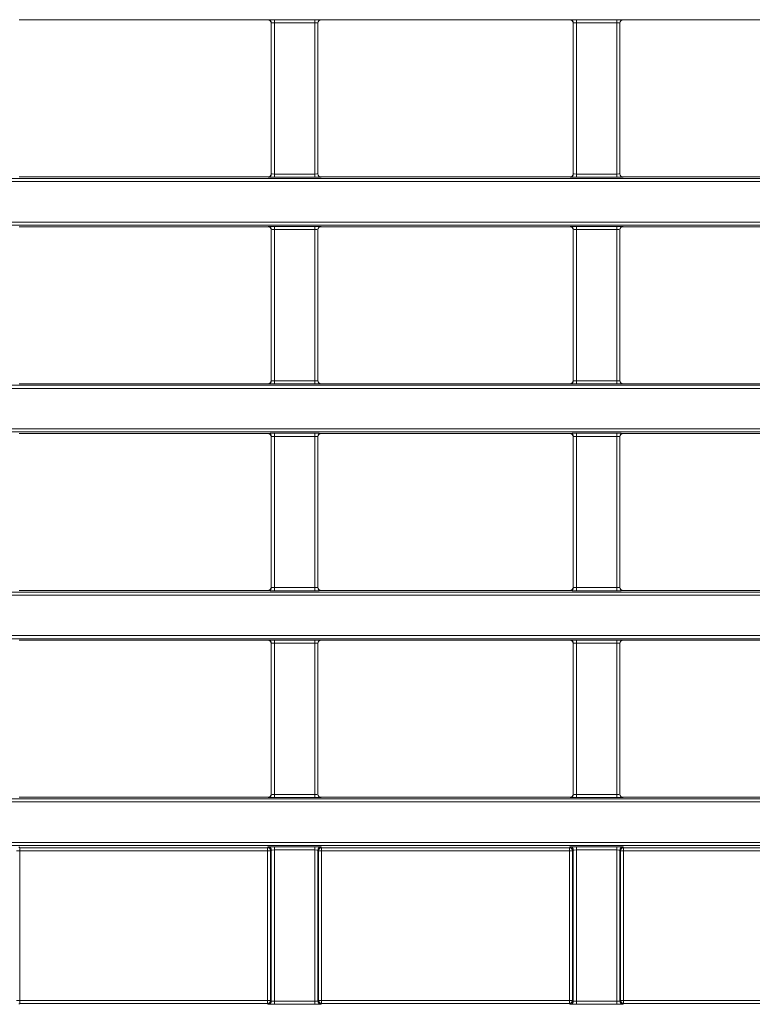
# Model space of a CAD drawing. Header units: millimetres. Extents: x 0 to 1118, y 0 to 864.
# Tile 329 of 390: x 489 to 501, y 613 to 629. Entities that reach past the tile are written whole.
import ezdxf

# ---------------------------------------------------------------- set-up
doc = ezdxf.new("R2010")
doc.units = ezdxf.units.MM

msp = doc.modelspace()

# ---------------------------------------------------------------- linework, layer by layer
at = {"color": 7, "linetype": 'Continuous', "lineweight": 15}
for p, q in [((489.0663, 628.9615), (493.0861, 628.9615)), ((493.1361, 628.9115), (493.1361, 626.4786)), ((493.8914, 626.4786), (493.8914, 628.9115)), ((493.9413, 628.9615), (497.9611, 628.9615)), ((498.0111, 628.9115), (498.0111, 626.4786)), ((498.7664, 626.4786), (498.7664, 628.9115)), ((498.8163, 628.9615), (502.8361, 628.9615)), ((489.0663, 626.4286), (493.0861, 626.4286)), ((493.9413, 626.4286), (497.9611, 626.4286)), ((498.8163, 626.4286), (502.8361, 626.4286)), ((489.0663, 625.6254), (493.0861, 625.6254)), ((493.1361, 625.5754), (493.1361, 623.1425)), ((493.8914, 623.1425), (493.8914, 625.5754)), ((493.9413, 625.6254), (497.9611, 625.6254)), ((498.0111, 625.5754), (498.0111, 623.1425)), ((498.7664, 623.1425), (498.7664, 625.5754)), ((498.8163, 625.6254), (502.8361, 625.6254)), ((489.0663, 623.0925), (493.0861, 623.0925)), ((493.9413, 623.0925), (497.9611, 623.0925)), ((498.8163, 623.0925), (502.8361, 623.0925)), ((489.0663, 622.2893), (493.0861, 622.2893)), ((493.1361, 622.2393), (493.1361, 619.8064)), ((493.8914, 619.8064), (493.8914, 622.2393)), ((493.9413, 622.2893), (497.9611, 622.2893)), ((498.0111, 622.2393), (498.0111, 619.8064)), ((498.7664, 619.8064), (498.7664, 622.2393)), ((498.8163, 622.2893), (502.8361, 622.2893)), ((489.0663, 619.7564), (493.0861, 619.7564)), ((493.9413, 619.7564), (497.9611, 619.7564)), ((498.8163, 619.7564), (502.8361, 619.7564)), ((489.0663, 618.9532), (493.0861, 618.9532)), ((493.1361, 618.9032), (493.1361, 616.4703)), ((493.8914, 616.4703), (493.8914, 618.9032)), ((493.9413, 618.9532), (497.9611, 618.9532)), ((498.0111, 618.9032), (498.0111, 616.4703)), ((498.7664, 616.4703), (498.7664, 618.9032)), ((498.8163, 618.9532), (502.8361, 618.9532)), ((489.0663, 616.4203), (493.0861, 616.4203)), ((493.9413, 616.4203), (497.9611, 616.4203)), ((498.8163, 616.4203), (502.8361, 616.4203))]:
    msp.add_line(p, q, dxfattribs=at)
at = {"color": 9, "linetype": 'Continuous', "lineweight": 0}
for p, q in [((493.0861, 628.9615), (493.0879, 628.9633)), ((493.1379, 628.9133), (493.1361, 628.9115)), ((493.1379, 626.4769), (493.1379, 628.9133)), ((493.1879, 628.965), (493.8396, 628.965)), ((493.1879, 628.915), (493.1879, 628.965)), ((493.8396, 628.915), (493.1879, 628.915)), ((493.1879, 628.915), (493.1879, 626.4752)), ((493.8396, 628.915), (493.8396, 628.965)), ((493.8396, 626.4752), (493.8396, 628.915)), ((493.8896, 628.9133), (493.8896, 626.4769)), ((493.8914, 628.9115), (493.8896, 628.9133)), ((493.9396, 628.9633), (493.9413, 628.9615)), ((497.9611, 628.9615), (497.9629, 628.9633)), ((498.0129, 628.9133), (498.0111, 628.9115)), ((498.0129, 626.4769), (498.0129, 628.9133)), ((498.0629, 628.965), (498.7146, 628.965)), ((498.0629, 628.915), (498.0629, 628.965)), ((498.7146, 628.915), (498.0629, 628.915)), ((498.0629, 628.915), (498.0629, 626.4752)), ((498.7146, 628.915), (498.7146, 628.965)), ((498.7146, 626.4752), (498.7146, 628.915)), ((498.7646, 628.9133), (498.7646, 626.4769)), ((498.7664, 628.9115), (498.7646, 628.9133)), ((498.8146, 628.9633), (498.8163, 628.9615)), ((493.1361, 626.4786), (493.1379, 626.4769)), ((493.8896, 626.4769), (493.8914, 626.4786)), ((498.0111, 626.4786), (498.0129, 626.4769)), ((498.7646, 626.4769), (498.7664, 626.4786)), ((470.0133, 626.4029), (609.6392, 626.4029)), ((609.6392, 626.3529), (470.0133, 626.3529)), ((493.0879, 626.4269), (493.0861, 626.4286)), ((493.1879, 626.4252), (493.1879, 626.4752)), ((493.1879, 626.4752), (493.8396, 626.4752)), ((493.8396, 626.4252), (493.1879, 626.4252)), ((493.8396, 626.4252), (493.8396, 626.4752)), ((493.9413, 626.4286), (493.9396, 626.4269)), ((497.9629, 626.4269), (497.9611, 626.4286)), ((498.0629, 626.4252), (498.0629, 626.4752)), ((498.0629, 626.4752), (498.7146, 626.4752)), ((498.7146, 626.4252), (498.0629, 626.4252)), ((498.7146, 626.4252), (498.7146, 626.4752)), ((498.8163, 626.4286), (498.8146, 626.4269)), ((470.0133, 625.7012), (609.6392, 625.7012)), ((609.6392, 625.6512), (470.0133, 625.6512)), ((493.0861, 625.6254), (493.0879, 625.6272)), ((493.1379, 625.5772), (493.1361, 625.5754)), ((493.1379, 623.1408), (493.1379, 625.5772)), ((493.1879, 625.6289), (493.8396, 625.6289)), ((493.1879, 625.6289), (493.1879, 625.5789)), ((493.8396, 625.5789), (493.1879, 625.5789)), ((493.1879, 625.5789), (493.1879, 623.1391)), ((493.8396, 625.6289), (493.8396, 625.5789)), ((493.8396, 623.1391), (493.8396, 625.5789)), ((493.8896, 625.5772), (493.8896, 623.1408)), ((493.8914, 625.5754), (493.8896, 625.5772)), ((493.9396, 625.6272), (493.9413, 625.6254)), ((497.9611, 625.6254), (497.9629, 625.6272)), ((498.0129, 625.5772), (498.0111, 625.5754)), ((498.0129, 623.1408), (498.0129, 625.5772)), ((498.0629, 625.6289), (498.7146, 625.6289)), ((498.0629, 625.6289), (498.0629, 625.5789)), ((498.7146, 625.5789), (498.0629, 625.5789)), ((498.0629, 625.5789), (498.0629, 623.1391)), ((498.7146, 625.6289), (498.7146, 625.5789)), ((498.7146, 623.1391), (498.7146, 625.5789)), ((498.7646, 625.5772), (498.7646, 623.1408)), ((498.7664, 625.5754), (498.7646, 625.5772)), ((498.8146, 625.6272), (498.8163, 625.6254)), ((493.1361, 623.1425), (493.1379, 623.1408)), ((493.8896, 623.1408), (493.8914, 623.1425)), ((498.0111, 623.1425), (498.0129, 623.1408)), ((498.7646, 623.1408), (498.7664, 623.1425)), ((470.0133, 623.0668), (585.7614, 623.0668)), ((585.7614, 623.0168), (470.0133, 623.0168)), ((493.0879, 623.0908), (493.0861, 623.0925)), ((493.1879, 623.1391), (493.1879, 623.0891)), ((493.1879, 623.1391), (493.8396, 623.1391)), ((493.8396, 623.0891), (493.1879, 623.0891)), ((493.8396, 623.1391), (493.8396, 623.0891)), ((493.9413, 623.0925), (493.9396, 623.0908)), ((497.9629, 623.0908), (497.9611, 623.0925)), ((498.0629, 623.1391), (498.0629, 623.0891)), ((498.0629, 623.1391), (498.7146, 623.1391)), ((498.7146, 623.0891), (498.0629, 623.0891)), ((498.7146, 623.1391), (498.7146, 623.0891)), ((498.8163, 623.0925), (498.8146, 623.0908)), ((470.0133, 622.3651), (585.7614, 622.3651)), ((585.7614, 622.3151), (470.0133, 622.3151)), ((493.0861, 622.2893), (493.0879, 622.2911)), ((493.1379, 622.2411), (493.1361, 622.2393)), ((493.1379, 619.8047), (493.1379, 622.2411)), ((493.1879, 622.2928), (493.8396, 622.2928)), ((493.1879, 622.2428), (493.1879, 622.2928)), ((493.8396, 622.2428), (493.1879, 622.2428)), ((493.1879, 622.2428), (493.1879, 619.8029)), ((493.8396, 622.2428), (493.8396, 622.2928)), ((493.8396, 619.8029), (493.8396, 622.2428)), ((493.8896, 622.2411), (493.8896, 619.8047)), ((493.8914, 622.2393), (493.8896, 622.2411)), ((493.9396, 622.2911), (493.9413, 622.2893)), ((497.9611, 622.2893), (497.9629, 622.2911)), ((498.0129, 622.2411), (498.0111, 622.2393)), ((498.0129, 619.8047), (498.0129, 622.2411)), ((498.0629, 622.2928), (498.7146, 622.2928)), ((498.0629, 622.2428), (498.0629, 622.2928)), ((498.7146, 622.2428), (498.0629, 622.2428)), ((498.0629, 622.2428), (498.0629, 619.8029)), ((498.7146, 622.2428), (498.7146, 622.2928)), ((498.7146, 619.8029), (498.7146, 622.2428)), ((498.7646, 622.2411), (498.7646, 619.8047)), ((498.7664, 622.2393), (498.7646, 622.2411)), ((498.8146, 622.2911), (498.8163, 622.2893)), ((493.1361, 619.8064), (493.1379, 619.8047)), ((493.8896, 619.8047), (493.8914, 619.8064)), ((498.0111, 619.8064), (498.0129, 619.8047)), ((498.7646, 619.8047), (498.7664, 619.8064)), ((470.0133, 619.7307), (514.8892, 619.7307)), ((514.8892, 619.6807), (470.0133, 619.6807)), ((493.0879, 619.7547), (493.0861, 619.7564)), ((493.1879, 619.7529), (493.1879, 619.8029)), ((493.1879, 619.8029), (493.8396, 619.8029)), ((493.8396, 619.7529), (493.1879, 619.7529)), ((493.8396, 619.7529), (493.8396, 619.8029)), ((493.9413, 619.7564), (493.9396, 619.7547)), ((497.9629, 619.7547), (497.9611, 619.7564)), ((498.0629, 619.7529), (498.0629, 619.8029)), ((498.0629, 619.8029), (498.7146, 619.8029)), ((498.7146, 619.7529), (498.0629, 619.7529)), ((498.7146, 619.7529), (498.7146, 619.8029)), ((498.8163, 619.7564), (498.8146, 619.7547)), ((470.0133, 619.0289), (514.8892, 619.0289)), ((514.8892, 618.9789), (470.0133, 618.9789)), ((493.0861, 618.9532), (493.0879, 618.9549)), ((493.1379, 618.905), (493.1361, 618.9032)), ((493.1379, 616.4685), (493.1379, 618.905)), ((493.1879, 618.9567), (493.8396, 618.9567)), ((493.1879, 618.9067), (493.1879, 618.9567)), ((493.8396, 618.9067), (493.1879, 618.9067)), ((493.1879, 618.9067), (493.1879, 616.4668)), ((493.8396, 618.9067), (493.8396, 618.9567)), ((493.8396, 616.4668), (493.8396, 618.9067)), ((493.8896, 618.905), (493.8896, 616.4685)), ((493.8914, 618.9032), (493.8896, 618.905)), ((493.9396, 618.9549), (493.9413, 618.9532)), ((497.9611, 618.9532), (497.9629, 618.9549)), ((498.0129, 618.905), (498.0111, 618.9032)), ((498.0129, 616.4685), (498.0129, 618.905)), ((498.0629, 618.9567), (498.7146, 618.9567)), ((498.0629, 618.9067), (498.0629, 618.9567)), ((498.7146, 618.9067), (498.0629, 618.9067)), ((498.0629, 618.9067), (498.0629, 616.4668)), ((498.7146, 618.9067), (498.7146, 618.9567)), ((498.7146, 616.4668), (498.7146, 618.9067)), ((498.7646, 618.905), (498.7646, 616.4685)), ((498.7664, 618.9032), (498.7646, 618.905)), ((498.8146, 618.9549), (498.8163, 618.9532)), ((493.1361, 616.4703), (493.1379, 616.4685)), ((493.8896, 616.4685), (493.8914, 616.4703)), ((498.0111, 616.4703), (498.0129, 616.4685)), ((498.7646, 616.4685), (498.7664, 616.4703)), ((470.0133, 616.3946), (514.8892, 616.3946)), ((514.8892, 616.3446), (470.0133, 616.3446)), ((493.0879, 616.4186), (493.0861, 616.4203)), ((493.1879, 616.4168), (493.1879, 616.4668)), ((493.1879, 616.4668), (493.8396, 616.4668)), ((493.8396, 616.4168), (493.1879, 616.4168)), ((493.8396, 616.4168), (493.8396, 616.4668)), ((493.9413, 616.4203), (493.9396, 616.4186)), ((497.9629, 616.4186), (497.9611, 616.4203)), ((498.0629, 616.4168), (498.0629, 616.4668)), ((498.0629, 616.4668), (498.7146, 616.4668)), ((498.7146, 616.4168), (498.0629, 616.4168)), ((498.7146, 616.4168), (498.7146, 616.4668)), ((498.8163, 616.4203), (498.8146, 616.4186)), ((470.0133, 615.6928), (514.8892, 615.6928)), ((514.8892, 615.6428), (470.0133, 615.6428)), ((489.026, 615.5575), (489.076, 615.5575)), ((489.0646, 615.6188), (489.076, 615.6075)), ((489.076, 615.6075), (493.0765, 615.6075)), ((489.076, 615.6075), (489.076, 615.5575)), ((493.0765, 615.5575), (489.076, 615.5575)), ((489.076, 615.5575), (489.076, 613.1438)), ((493.0765, 615.6075), (493.0879, 615.6188)), ((493.0765, 615.6075), (493.0765, 615.5575)), ((493.0765, 613.1438), (493.0765, 615.5575)), ((493.0765, 615.5575), (493.1265, 615.5575)), ((493.1379, 615.5688), (493.1265, 615.5575)), ((493.1265, 615.5575), (493.1265, 613.1438)), ((493.1379, 613.1324), (493.1379, 615.5688)), ((493.1879, 615.6206), (493.8396, 615.6206)), ((493.1879, 615.6206), (493.1879, 615.5706)), ((493.8396, 615.5706), (493.1879, 615.5706)), ((493.1879, 615.5706), (493.1879, 613.1307)), ((493.8396, 615.6206), (493.8396, 615.5706)), ((493.8396, 613.1307), (493.8396, 615.5706)), ((493.8896, 615.5688), (493.8896, 613.1324)), ((493.901, 615.5575), (493.8896, 615.5688)), ((493.901, 613.1438), (493.901, 615.5575)), ((493.901, 615.5575), (493.951, 615.5575)), ((493.9396, 615.6188), (493.951, 615.6075)), ((493.951, 615.6075), (497.9515, 615.6075)), ((493.951, 615.6075), (493.951, 615.5575)), ((493.951, 615.5575), (493.951, 613.1438)), ((497.9515, 615.5575), (493.951, 615.5575)), ((497.9515, 615.6075), (497.9629, 615.6188)), ((497.9515, 615.6075), (497.9515, 615.5575)), ((497.9515, 613.1438), (497.9515, 615.5575)), ((497.9515, 615.5575), (498.0015, 615.5575)), ((498.0129, 615.5688), (498.0015, 615.5575)), ((498.0015, 615.5575), (498.0015, 613.1438)), ((498.0129, 613.1324), (498.0129, 615.5688)), ((498.0629, 615.6206), (498.7146, 615.6206)), ((498.0629, 615.6206), (498.0629, 615.5706)), ((498.7146, 615.5706), (498.0629, 615.5706)), ((498.0629, 615.5706), (498.0629, 613.1307)), ((498.7146, 615.6206), (498.7146, 615.5706)), ((498.7146, 613.1307), (498.7146, 615.5706)), ((498.7646, 615.5688), (498.7646, 613.1324)), ((498.776, 615.5575), (498.7646, 615.5688)), ((498.776, 613.1438), (498.776, 615.5575)), ((498.776, 615.5575), (498.826, 615.5575)), ((498.8146, 615.6188), (498.826, 615.6075)), ((498.826, 615.6075), (502.8265, 615.6075)), ((498.826, 615.6075), (498.826, 615.5575)), ((498.826, 615.5575), (498.826, 613.1438)), ((502.8265, 615.5575), (498.826, 615.5575)), ((489.026, 613.1438), (489.076, 613.1438)), ((489.076, 613.1438), (493.0765, 613.1438)), ((489.076, 613.1438), (489.076, 613.0938)), ((493.0765, 613.1438), (493.1265, 613.1438)), ((493.0765, 613.1438), (493.0765, 613.0938)), ((493.1265, 613.1438), (493.1379, 613.1324)), ((493.8896, 613.1324), (493.901, 613.1438)), ((493.901, 613.1438), (493.951, 613.1438)), ((493.951, 613.1438), (497.9515, 613.1438)), ((493.951, 613.1438), (493.951, 613.0938)), ((497.9515, 613.1438), (497.9515, 613.0938)), ((497.9515, 613.1438), (498.0015, 613.1438)), ((498.0015, 613.1438), (498.0129, 613.1324)), ((498.7646, 613.1324), (498.776, 613.1438)), ((498.776, 613.1438), (498.826, 613.1438)), ((498.826, 613.1438), (498.826, 613.0938)), ((498.826, 613.1438), (502.8265, 613.1438)), ((489.076, 613.0938), (489.0646, 613.0824)), ((493.0765, 613.0938), (489.076, 613.0938)), ((493.0879, 613.0824), (493.0765, 613.0938)), ((493.1879, 613.1307), (493.1879, 613.0807)), ((493.1879, 613.1307), (493.8396, 613.1307)), ((493.8396, 613.0807), (493.1879, 613.0807)), ((493.8396, 613.1307), (493.8396, 613.0807)), ((493.951, 613.0938), (493.9396, 613.0824)), ((497.9515, 613.0938), (493.951, 613.0938)), ((497.9629, 613.0824), (497.9515, 613.0938)), ((498.0629, 613.1307), (498.7146, 613.1307)), ((498.0629, 613.1307), (498.0629, 613.0807)), ((498.7146, 613.0807), (498.0629, 613.0807)), ((498.7146, 613.1307), (498.7146, 613.0807)), ((498.826, 613.0938), (498.8146, 613.0824)), ((502.8265, 613.0938), (498.826, 613.0938))]:
    msp.add_line(p, q, dxfattribs=at)
for centre, start, end in [((493.0879, 628.9133), 0.02044, 89.97956), ((493.9396, 628.9133), 90.02044, 179.97956), ((497.9629, 628.9133), 0.02044, 89.97956), ((498.8146, 628.9133), 90.02044, 179.97956), ((493.0879, 626.4769), 270.02044, 359.97956), ((493.9396, 626.4769), 180.02044, 269.97956), ((497.9629, 626.4769), 270.02044, 359.97956), ((498.8146, 626.4769), 180.02044, 269.97956), ((493.0879, 625.5772), 0.02044, 89.97956), ((493.9396, 625.5772), 90.02044, 179.97956), ((497.9629, 625.5772), 0.02044, 89.97956), ((498.8146, 625.5772), 90.02044, 179.97956), ((493.0879, 623.1408), 270.02044, 359.97956), ((493.9396, 623.1408), 180.02044, 269.97956), ((497.9629, 623.1408), 270.02044, 359.97956), ((498.8146, 623.1408), 180.02044, 269.97956), ((493.0879, 622.241), 0.02044, 89.97956), ((493.9396, 622.241), 90.02044, 179.97956), ((497.9629, 622.241), 0.02044, 89.97956), ((498.8146, 622.241), 90.02044, 179.97956), ((493.0879, 619.8047), 270.02044, 359.97956), ((493.9396, 619.8047), 180.02044, 269.97956), ((497.9629, 619.8047), 270.02044, 359.97956), ((498.8146, 619.8047), 180.02044, 269.97956), ((493.0879, 618.9049), 0.02044, 89.97956), ((493.9396, 618.9049), 90.02044, 179.97956), ((497.9629, 618.9049), 0.02044, 89.97956), ((498.8146, 618.9049), 90.02044, 179.97956), ((493.0879, 616.4686), 270.02044, 359.97956), ((493.9396, 616.4686), 180.02044, 269.97956), ((497.9629, 616.4686), 270.02044, 359.97956), ((498.8146, 616.4686), 180.02044, 269.97956), ((493.0765, 615.5574), 0.02044, 89.97956), ((493.0879, 615.5688), 0.02044, 89.97956), ((493.9396, 615.5688), 90.02044, 179.97956), ((493.951, 615.5574), 90.02044, 179.97956), ((497.9515, 615.5574), 0.02044, 89.97956), ((497.9629, 615.5688), 0.02044, 89.97956), ((498.8146, 615.5688), 90.02044, 179.97956), ((498.826, 615.5574), 90.02044, 179.97956), ((493.0765, 613.1438), 270.02044, 359.97956), ((493.951, 613.1438), 180.02044, 269.97956), ((497.9515, 613.1438), 270.02044, 359.97956), ((498.826, 613.1438), 180.02044, 269.97956), ((493.0879, 613.1325), 270.02044, 359.97956), ((493.9396, 613.1325), 180.02044, 269.97956), ((497.9629, 613.1325), 270.02044, 359.97956), ((498.8146, 613.1325), 180.02044, 269.97956)]:
    msp.add_arc(centre, 0.05, start, end, dxfattribs=at)
at = {"color": 7, "linetype": 'Continuous', "lineweight": 15}
for centre, major_axis, start_param, end_param in [((493.0861, 628.9115), (-0.0354, -0.0354), 2.3563468, 3.9268385), ((493.9414, 628.9115), (-0.0354, 0.0354), 5.4979394, 7.0684312), ((497.9611, 628.9115), (-0.0354, -0.0354), 2.3563468, 3.9268385), ((498.8164, 628.9115), (-0.0354, 0.0354), 5.4979394, 7.0684312), ((493.0861, 626.4787), (-0.0354, 0.0354), 2.3563468, 3.9268385), ((493.9414, 626.4787), (-0.0354, -0.0354), 5.4979394, 7.0684312), ((497.9611, 626.4787), (-0.0354, 0.0354), 2.3563468, 3.9268385), ((498.8164, 626.4787), (-0.0354, -0.0354), 5.4979394, 7.0684312), ((493.0861, 625.5754), (-0.0354, -0.0354), 2.3563468, 3.9268385), ((493.9414, 625.5754), (-0.0354, 0.0354), 5.4979394, 7.0684312), ((497.9611, 625.5754), (-0.0354, -0.0354), 2.3563468, 3.9268385), ((498.8164, 625.5754), (-0.0354, 0.0354), 5.4979394, 7.0684312), ((493.0861, 623.1425), (0.0354, -0.0354), 5.4979394, 7.0684312), ((493.9414, 623.1425), (0.0354, 0.0354), 2.3563468, 3.9268385), ((497.9611, 623.1425), (0.0354, -0.0354), 5.4979394, 7.0684312), ((498.8164, 623.1425), (0.0354, 0.0354), 2.3563468, 3.9268385), ((493.0861, 622.2393), (0.0354, 0.0354), 5.4979394, 7.0684312), ((493.9414, 622.2393), (0.0354, -0.0354), 2.3563468, 3.9268385), ((497.9611, 622.2393), (0.0354, 0.0354), 5.4979394, 7.0684312), ((498.8164, 622.2393), (0.0354, -0.0354), 2.3563468, 3.9268385), ((493.0861, 619.8064), (0.0354, -0.0354), 5.4979394, 7.0684312), ((493.9414, 619.8064), (0.0354, 0.0354), 2.3563468, 3.9268385), ((497.9611, 619.8064), (0.0354, -0.0354), 5.4979394, 7.0684312), ((498.8164, 619.8064), (0.0354, 0.0354), 2.3563468, 3.9268385), ((493.0861, 618.9032), (0.0354, 0.0354), 5.4979394, 7.0684312), ((493.9414, 618.9032), (0.0354, -0.0354), 2.3563468, 3.9268385), ((497.9611, 618.9032), (0.0354, 0.0354), 5.4979394, 7.0684312), ((498.8164, 618.9032), (0.0354, -0.0354), 2.3563468, 3.9268385), ((493.0861, 616.4703), (-0.0354, 0.0354), 2.3563468, 3.9268385), ((493.9414, 616.4703), (-0.0354, -0.0354), 5.4979394, 7.0684312), ((497.9611, 616.4703), (-0.0354, 0.0354), 2.3563468, 3.9268385), ((498.8164, 616.4703), (-0.0354, -0.0354), 5.4979394, 7.0684312)]:
    msp.add_ellipse(centre, major_axis=major_axis, ratio=0.9996955, start_param=start_param, end_param=end_param, dxfattribs=at)
at = {"color": 9, "linetype": 'Continuous', "lineweight": 0}
for centre, major_axis, ratio, start_param, end_param in [((493.1879, 628.9632), (0.1, 0), 0.0174551, 1.5707963, 3.1241394), ((493.1879, 628.9133), (0.05, 0), 0.0349101, 1.5707963, 3.1241394), ((493.8396, 628.9632), (0.1, 0), 0.0174551, 0.0174533, 1.5707963), ((493.8396, 628.9133), (0.05, 0), 0.0349101, 0.0174533, 1.5707963), ((498.0629, 628.9632), (0.1, 0), 0.0174551, 1.5707963, 3.1241394), ((498.0629, 628.9133), (0.05, 0), 0.0349101, 1.5707963, 3.1241394), ((498.7146, 628.9632), (0.1, 0), 0.0174551, 0.0174533, 1.5707963), ((498.7146, 628.9133), (0.05, 0), 0.0349101, 0.0174533, 1.5707963), ((493.1879, 626.4769), (0.05, 0), 0.0349101, 3.1590459, 4.712389), ((493.8396, 626.4769), (0.05, 0), 0.0349101, 4.712389, 6.265732), ((498.0629, 626.4769), (0.05, 0), 0.0349101, 3.1590459, 4.712389), ((498.7146, 626.4769), (0.05, 0), 0.0349101, 4.712389, 6.265732), ((493.1879, 626.4269), (0.1, 0), 0.0174551, 3.1590459, 4.712389), ((493.8396, 626.4269), (0.1, 0), 0.0174551, 4.712389, 6.265732), ((498.0629, 626.4269), (0.1, 0), 0.0174551, 3.1590459, 4.712389), ((498.7146, 626.4269), (0.1, 0), 0.0174551, 4.712389, 6.265732), ((493.1879, 625.6271), (0.1, 0), 0.0174551, 1.5707963, 3.1241394), ((493.1879, 625.5771), (0.05, 0), 0.0349101, 1.5707963, 3.1241394), ((493.8396, 625.6271), (0.1, 0), 0.0174551, 0.0174533, 1.5707963), ((493.8396, 625.5771), (0.05, 0), 0.0349101, 0.0174533, 1.5707963), ((498.0629, 625.6271), (0.1, 0), 0.0174551, 1.5707963, 3.1241394), ((498.0629, 625.5771), (0.05, 0), 0.0349101, 1.5707963, 3.1241394), ((498.7146, 625.6271), (0.1, 0), 0.0174551, 0.0174533, 1.5707963), ((498.7146, 625.5771), (0.05, 0), 0.0349101, 0.0174533, 1.5707963), ((493.1879, 623.1408), (0.05, 0), 0.0349101, 3.1590459, 4.712389), ((493.8396, 623.1408), (0.05, 0), 0.0349101, 4.712389, 6.265732), ((498.0629, 623.1408), (0.05, 0), 0.0349101, 3.1590459, 4.712389), ((498.7146, 623.1408), (0.05, 0), 0.0349101, 4.712389, 6.265732), ((493.1879, 623.0908), (0.1, 0), 0.0174551, 3.1590459, 4.712389), ((493.8396, 623.0908), (0.1, 0), 0.0174551, 4.712389, 6.265732), ((498.0629, 623.0908), (0.1, 0), 0.0174551, 3.1590459, 4.712389), ((498.7146, 623.0908), (0.1, 0), 0.0174551, 4.712389, 6.265732), ((493.1879, 622.291), (0.1, 0), 0.0174551, 1.5707963, 3.1241394), ((493.1879, 622.241), (0.05, 0), 0.0349101, 1.5707963, 3.1241394), ((493.8396, 622.291), (0.1, 0), 0.0174551, 0.0174533, 1.5707963), ((493.8396, 622.241), (0.05, 0), 0.0349101, 0.0174533, 1.5707963), ((498.0629, 622.291), (0.1, 0), 0.0174551, 1.5707963, 3.1241394), ((498.0629, 622.241), (0.05, 0), 0.0349101, 1.5707963, 3.1241394), ((498.7146, 622.291), (0.1, 0), 0.0174551, 0.0174533, 1.5707963), ((498.7146, 622.241), (0.05, 0), 0.0349101, 0.0174533, 1.5707963), ((493.1879, 619.8047), (0.05, 0), 0.0349101, 3.1590459, 4.712389), ((493.8396, 619.8047), (0.05, 0), 0.0349101, 4.712389, 6.265732), ((498.0629, 619.8047), (0.05, 0), 0.0349101, 3.1590459, 4.712389), ((498.7146, 619.8047), (0.05, 0), 0.0349101, 4.712389, 6.265732), ((493.1879, 619.7547), (0.1, 0), 0.0174551, 3.1590459, 4.712389), ((493.8396, 619.7547), (0.1, 0), 0.0174551, 4.712389, 6.265732), ((498.0629, 619.7547), (0.1, 0), 0.0174551, 3.1590459, 4.712389), ((498.7146, 619.7547), (0.1, 0), 0.0174551, 4.712389, 6.265732), ((493.1879, 618.9549), (0.1, 0), 0.0174551, 1.5707963, 3.1241394), ((493.1879, 618.9049), (0.05, 0), 0.0349101, 1.5707963, 3.1241394), ((493.8396, 618.9549), (0.1, 0), 0.0174551, 0.0174533, 1.5707963), ((493.8396, 618.9049), (0.05, 0), 0.0349101, 0.0174533, 1.5707963), ((498.0629, 618.9549), (0.1, 0), 0.0174551, 1.5707963, 3.1241394), ((498.0629, 618.9049), (0.05, 0), 0.0349101, 1.5707963, 3.1241394), ((498.7146, 618.9549), (0.1, 0), 0.0174551, 0.0174533, 1.5707963), ((498.7146, 618.9049), (0.05, 0), 0.0349101, 0.0174533, 1.5707963), ((493.1879, 616.4686), (0.05, 0), 0.0349101, 3.1590459, 4.712389), ((493.8396, 616.4686), (0.05, 0), 0.0349101, 4.712389, 6.265732), ((498.0629, 616.4686), (0.05, 0), 0.0349101, 3.1590459, 4.712389), ((498.7146, 616.4686), (0.05, 0), 0.0349101, 4.712389, 6.265732), ((493.1879, 616.4186), (0.1, 0), 0.0174551, 3.1590459, 4.712389), ((493.8396, 616.4186), (0.1, 0), 0.0174551, 4.712389, 6.265732), ((498.0629, 616.4186), (0.1, 0), 0.0174551, 3.1590459, 4.712389), ((498.7146, 616.4186), (0.1, 0), 0.0174551, 4.712389, 6.265732), ((493.1879, 615.6188), (0.1, 0), 0.0174551, 1.5707963, 3.1241394), ((493.1879, 615.5688), (0.05, 0), 0.0349101, 1.5707963, 3.1241394), ((493.8396, 615.6188), (0.1, 0), 0.0174551, 0.0174533, 1.5707963), ((493.8396, 615.5688), (0.05, 0), 0.0349101, 0.0174533, 1.5707963), ((498.0629, 615.6188), (0.1, 0), 0.0174551, 1.5707963, 3.1241394), ((498.0629, 615.5688), (0.05, 0), 0.0349101, 1.5707963, 3.1241394), ((498.7146, 615.6188), (0.1, 0), 0.0174551, 0.0174533, 1.5707963), ((498.7146, 615.5688), (0.05, 0), 0.0349101, 0.0174533, 1.5707963), ((493.1879, 613.0825), (0.1, 0), 0.0174551, 3.1590459, 4.712389), ((493.1879, 613.1325), (0.05, 0), 0.0349101, 3.1590459, 4.712389), ((493.8396, 613.1325), (0.05, 0), 0.0349101, 4.712389, 6.265732), ((493.8396, 613.0825), (0.1, 0), 0.0174551, 4.712389, 6.265732), ((498.0629, 613.0825), (0.1, 0), 0.0174551, 3.1590459, 4.712389), ((498.0629, 613.1325), (0.05, 0), 0.0349101, 3.1590459, 4.712389), ((498.7146, 613.1325), (0.05, 0), 0.0349101, 4.712389, 6.265732), ((498.7146, 613.0825), (0.1, 0), 0.0174551, 4.712389, 6.265732)]:
    msp.add_ellipse(centre, major_axis=major_axis, ratio=ratio, start_param=start_param, end_param=end_param, dxfattribs=at)

doc.saveas('drawing.dxf')
